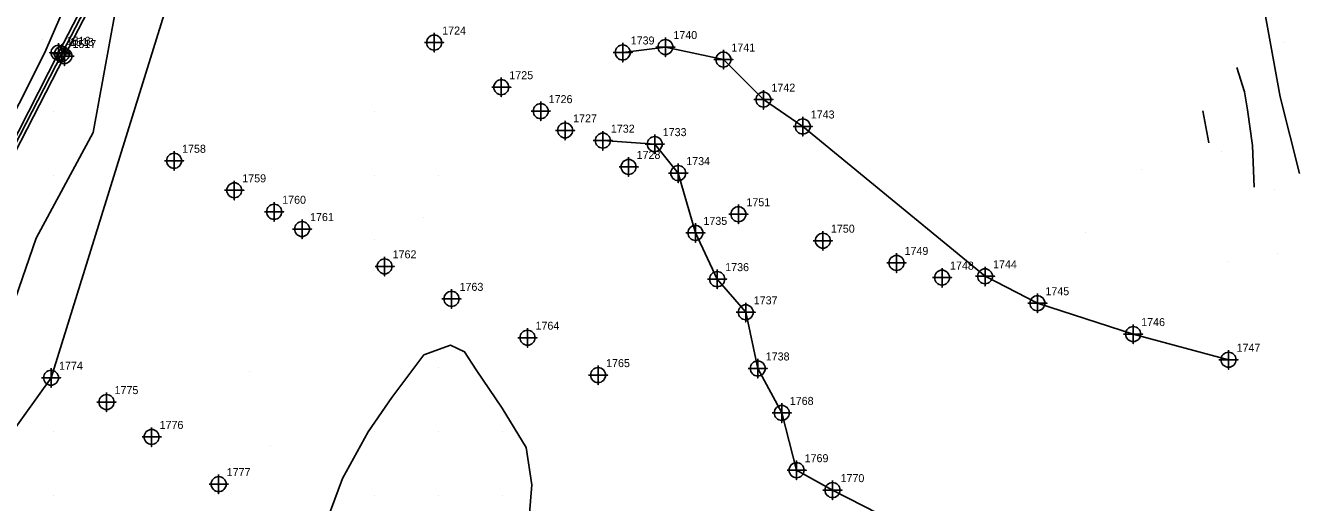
# Model space of a CAD drawing. Extents: x 2062781 to 2066835, y 358981 to 366501.
# Drawn here: x 2063986.2 to 2064384.1, y 361113.1 to 361262.2 of the extents above; entities that cross this region are included whole.
import ezdxf

# ---------------------------------------------------------------- set-up
doc = ezdxf.new("R2010")
doc.units = 0
for name, color, linetype in [('Exist DTM Breakline', 7, 'Continuous'), ('Exist DTM Breakline Cogo Number', 7, 'Continuous'), ('Exist DTM Breakline Cogo Point CELL', 7, 'Continuous'), ('Exist DTM Regular Point CELL', 7, 'Continuous'), ('Exist DTM Regular Point Cogo Number', 7, 'Continuous'), ('Exist DTM Ridgeline', 7, 'Continuous'), ('Exist DTM Ridgeline Cogo Number', 7, 'Continuous'), ('Exist DTM Ridgeline Cogo Point CELL', 7, 'Continuous'), ('Exist Roads Curbs', 7, 'Continuous'), ('Exist Roads Curbs Cogo Number', 7, 'Continuous'), ('Exist Roads Curbs Cogo Point CELL', 7, 'Continuous'), ('PH Exist DTM Breakline', 7, 'Continuous'), ('PH Exist DTM Point', 7, 'Continuous')]:
    doc.layers.add(name, color=color, linetype=linetype)

msp = doc.modelspace()

# ---------------------------------------------------------------- linework, layer by layer
at = {"layer": 'Exist DTM Breakline'}
for points in [[(2064057.56, 361350.08), (2064041.78, 361331.46), (2064030.47, 361314.75), (2064022.01, 361300.66), (2063997.63, 361253.31), (2063965.85, 361191.78), (2063927.22, 361115.25), (2063891.78, 361046.28), (2063870.34, 361004.8)], [(2064172.74, 361253.76), (2064186.07, 361255.46), (2064204.18, 361251.55), (2064216.69, 361239.02), (2064228.97, 361230.63), (2064285.89, 361183.81), (2064302.25, 361175.4), (2064332.16, 361165.75), (2064361.94, 361157.74)]]:
    msp.add_lwpolyline(points, dxfattribs=at)
at = {"layer": 'Exist DTM Breakline Cogo Point CELL'}
for points in [[(2063997.63, 361256.31), (2063997.63, 361250.31), (2063997.63, 361253.31), (2064000.63, 361253.31), (2063994.63, 361253.31)], [(2063997.63, 361256.31), (2063997.63, 361250.31), (2063997.63, 361253.31), (2064000.63, 361253.31), (2063994.63, 361253.31)], [(2063997.63, 361256.31), (2063997.63, 361250.31), (2063997.63, 361253.31), (2064000.63, 361253.31), (2063994.63, 361253.31)], [(2064172.74, 361256.76), (2064172.74, 361250.76), (2064172.74, 361253.76), (2064175.74, 361253.76), (2064169.74, 361253.76)], [(2064172.74, 361256.76), (2064172.74, 361250.76), (2064172.74, 361253.76), (2064175.74, 361253.76), (2064169.74, 361253.76)], [(2064172.74, 361256.76), (2064172.74, 361250.76), (2064172.74, 361253.76), (2064175.74, 361253.76), (2064169.74, 361253.76)], [(2064186.07, 361258.46), (2064186.07, 361252.46), (2064186.07, 361255.46), (2064189.07, 361255.46), (2064183.07, 361255.46)], [(2064186.07, 361258.46), (2064186.07, 361252.46), (2064186.07, 361255.46), (2064189.07, 361255.46), (2064183.07, 361255.46)], [(2064186.07, 361258.46), (2064186.07, 361252.46), (2064186.07, 361255.46), (2064189.07, 361255.46), (2064183.07, 361255.46)], [(2064204.18, 361254.55), (2064204.18, 361248.55), (2064204.18, 361251.55), (2064207.18, 361251.55), (2064201.18, 361251.55)], [(2064204.18, 361254.55), (2064204.18, 361248.55), (2064204.18, 361251.55), (2064207.18, 361251.55), (2064201.18, 361251.55)], [(2064204.18, 361254.55), (2064204.18, 361248.55), (2064204.18, 361251.55), (2064207.18, 361251.55), (2064201.18, 361251.55)], [(2064216.69, 361242.02), (2064216.69, 361236.02), (2064216.69, 361239.02), (2064219.69, 361239.02), (2064213.69, 361239.02)], [(2064216.69, 361242.02), (2064216.69, 361236.02), (2064216.69, 361239.02), (2064219.69, 361239.02), (2064213.69, 361239.02)], [(2064216.69, 361242.02), (2064216.69, 361236.02), (2064216.69, 361239.02), (2064219.69, 361239.02), (2064213.69, 361239.02)], [(2064228.97, 361233.63), (2064228.97, 361227.63), (2064228.97, 361230.63), (2064231.97, 361230.63), (2064225.97, 361230.63)], [(2064228.97, 361233.63), (2064228.97, 361227.63), (2064228.97, 361230.63), (2064231.97, 361230.63), (2064225.97, 361230.63)], [(2064228.97, 361233.63), (2064228.97, 361227.63), (2064228.97, 361230.63), (2064231.97, 361230.63), (2064225.97, 361230.63)], [(2064285.89, 361186.81), (2064285.89, 361180.81), (2064285.89, 361183.81), (2064288.89, 361183.81), (2064282.89, 361183.81)], [(2064285.89, 361186.81), (2064285.89, 361180.81), (2064285.89, 361183.81), (2064288.89, 361183.81), (2064282.89, 361183.81)], [(2064285.89, 361186.81), (2064285.89, 361180.81), (2064285.89, 361183.81), (2064288.89, 361183.81), (2064282.89, 361183.81)], [(2064302.25, 361178.4), (2064302.25, 361172.4), (2064302.25, 361175.4), (2064305.25, 361175.4), (2064299.25, 361175.4)], [(2064302.25, 361178.4), (2064302.25, 361172.4), (2064302.25, 361175.4), (2064305.25, 361175.4), (2064299.25, 361175.4)], [(2064302.25, 361178.4), (2064302.25, 361172.4), (2064302.25, 361175.4), (2064305.25, 361175.4), (2064299.25, 361175.4)], [(2064332.16, 361168.75), (2064332.16, 361162.75), (2064332.16, 361165.75), (2064335.16, 361165.75), (2064329.16, 361165.75)], [(2064332.16, 361168.75), (2064332.16, 361162.75), (2064332.16, 361165.75), (2064335.16, 361165.75), (2064329.16, 361165.75)], [(2064332.16, 361168.75), (2064332.16, 361162.75), (2064332.16, 361165.75), (2064335.16, 361165.75), (2064329.16, 361165.75)], [(2064361.94, 361160.74), (2064361.94, 361154.74), (2064361.94, 361157.74), (2064364.94, 361157.74), (2064358.94, 361157.74)], [(2064361.94, 361160.74), (2064361.94, 361154.74), (2064361.94, 361157.74), (2064364.94, 361157.74), (2064358.94, 361157.74)], [(2064361.94, 361160.74), (2064361.94, 361154.74), (2064361.94, 361157.74), (2064364.94, 361157.74), (2064358.94, 361157.74)]]:
    msp.add_lwpolyline(points, dxfattribs=at)
for centre in [(2064172.74, 361253.76), (2064172.74, 361253.76), (2064172.74, 361253.76), (2064186.07, 361255.46), (2064186.07, 361255.46), (2064186.07, 361255.46), (2063997.63, 361253.31), (2063997.63, 361253.31), (2063997.63, 361253.31), (2064204.18, 361251.55), (2064204.18, 361251.55), (2064204.18, 361251.55), (2064216.69, 361239.02), (2064216.69, 361239.02), (2064216.69, 361239.02), (2064228.97, 361230.63), (2064228.97, 361230.63), (2064228.97, 361230.63), (2064285.89, 361183.81), (2064285.89, 361183.81), (2064285.89, 361183.81), (2064302.25, 361175.4), (2064302.25, 361175.4), (2064302.25, 361175.4), (2064332.16, 361165.75), (2064332.16, 361165.75), (2064332.16, 361165.75), (2064361.94, 361157.74), (2064361.94, 361157.74), (2064361.94, 361157.74)]:
    msp.add_circle(centre, 2.34, dxfattribs=at)
at = {"layer": 'Exist DTM Regular Point CELL'}
for points in [[(2064113.87, 361259.86), (2064113.87, 361253.86), (2064113.87, 361256.86), (2064116.87, 361256.86), (2064110.87, 361256.86)], [(2064134.84, 361245.91), (2064134.84, 361239.91), (2064134.84, 361242.91), (2064137.84, 361242.91), (2064131.84, 361242.91)], [(2064147.13, 361238.42), (2064147.13, 361232.42), (2064147.13, 361235.42), (2064150.13, 361235.42), (2064144.13, 361235.42)], [(2064154.76, 361232.42), (2064154.76, 361226.42), (2064154.76, 361229.42), (2064157.76, 361229.42), (2064151.76, 361229.42)], [(2064032.65, 361222.91), (2064032.65, 361216.91), (2064032.65, 361219.91), (2064035.65, 361219.91), (2064029.65, 361219.91)], [(2064174.59, 361221), (2064174.59, 361215), (2064174.59, 361218), (2064177.59, 361218), (2064171.59, 361218)], [(2064051.44, 361213.68), (2064051.44, 361207.68), (2064051.44, 361210.68), (2064054.44, 361210.68), (2064048.44, 361210.68)], [(2064063.9, 361206.97), (2064063.9, 361200.97), (2064063.9, 361203.97), (2064066.9, 361203.97), (2064060.9, 361203.97)], [(2064208.88, 361206.21), (2064208.88, 361200.21), (2064208.88, 361203.21), (2064211.88, 361203.21), (2064205.88, 361203.21)], [(2064072.6, 361201.57), (2064072.6, 361195.57), (2064072.6, 361198.57), (2064075.6, 361198.57), (2064069.6, 361198.57)], [(2064235.26, 361197.94), (2064235.26, 361191.94), (2064235.26, 361194.94), (2064238.26, 361194.94), (2064232.26, 361194.94)], [(2064098.4, 361189.92), (2064098.4, 361183.92), (2064098.4, 361186.92), (2064101.4, 361186.92), (2064095.4, 361186.92)], [(2064258.26, 361190.99), (2064258.26, 361184.99), (2064258.26, 361187.99), (2064261.26, 361187.99), (2064255.26, 361187.99)], [(2064272.46, 361186.4), (2064272.46, 361180.4), (2064272.46, 361183.4), (2064275.46, 361183.4), (2064269.46, 361183.4)], [(2064119.29, 361179.76), (2064119.29, 361173.76), (2064119.29, 361176.76), (2064122.29, 361176.76), (2064116.29, 361176.76)], [(2064143.02, 361167.63), (2064143.02, 361161.63), (2064143.02, 361164.63), (2064146.02, 361164.63), (2064140.02, 361164.63)], [(2064165.06, 361155.93), (2064165.06, 361149.93), (2064165.06, 361152.93), (2064168.06, 361152.93), (2064162.06, 361152.93)], [(2064011.55, 361147.5), (2064011.55, 361141.5), (2064011.55, 361144.5), (2064014.55, 361144.5), (2064008.55, 361144.5)], [(2064025.63, 361136.61), (2064025.63, 361130.61), (2064025.63, 361133.61), (2064028.63, 361133.61), (2064022.63, 361133.61)], [(2064046.57, 361121.86), (2064046.57, 361115.86), (2064046.57, 361118.86), (2064049.57, 361118.86), (2064043.57, 361118.86)]]:
    msp.add_lwpolyline(points, dxfattribs=at)
for centre in [(2064113.87, 361256.86), (2064134.84, 361242.91), (2064147.13, 361235.42), (2064154.76, 361229.42), (2064032.65, 361219.91), (2064174.59, 361218), (2064051.44, 361210.68), (2064063.9, 361203.97), (2064208.88, 361203.21), (2064072.6, 361198.57), (2064235.26, 361194.94), (2064098.4, 361186.92), (2064258.26, 361187.99), (2064272.46, 361183.4), (2064119.29, 361176.76), (2064143.02, 361164.63), (2064165.06, 361152.93), (2064011.55, 361144.5), (2064025.63, 361133.61), (2064046.57, 361118.86)]:
    msp.add_circle(centre, 2.34, dxfattribs=at)
at = {"layer": 'Exist DTM Ridgeline'}
for points in [[(2063854.81, 360898.33), (2063881.95, 360996.01), (2063929.61, 361062.02), (2063994.22, 361152.11), (2064040.95, 361302.72)], [(2064166.54, 361226.2), (2064182.74, 361225.12), (2064190.09, 361216.06), (2064195.45, 361197.38), (2064202.25, 361182.92), (2064211.16, 361172.56), (2064214.91, 361155.01), (2064222.42, 361141.12)], [(2064222.42, 361141.12), (2064227.06, 361123.22), (2064238.27, 361116.99), (2064257.42, 361107.23), (2064272.59, 361098.85)]]:
    msp.add_lwpolyline(points, dxfattribs=at)
at = {"layer": 'Exist DTM Ridgeline Cogo Point CELL'}
for points in [[(2064166.54, 361229.2), (2064166.54, 361223.2), (2064166.54, 361226.2), (2064169.54, 361226.2), (2064163.54, 361226.2)], [(2064166.54, 361229.2), (2064166.54, 361223.2), (2064166.54, 361226.2), (2064169.54, 361226.2), (2064163.54, 361226.2)], [(2064166.54, 361229.2), (2064166.54, 361223.2), (2064166.54, 361226.2), (2064169.54, 361226.2), (2064163.54, 361226.2)], [(2064182.74, 361228.12), (2064182.74, 361222.12), (2064182.74, 361225.12), (2064185.74, 361225.12), (2064179.74, 361225.12)], [(2064182.74, 361228.12), (2064182.74, 361222.12), (2064182.74, 361225.12), (2064185.74, 361225.12), (2064179.74, 361225.12)], [(2064182.74, 361228.12), (2064182.74, 361222.12), (2064182.74, 361225.12), (2064185.74, 361225.12), (2064179.74, 361225.12)], [(2064190.09, 361219.06), (2064190.09, 361213.06), (2064190.09, 361216.06), (2064193.09, 361216.06), (2064187.09, 361216.06)], [(2064190.09, 361219.06), (2064190.09, 361213.06), (2064190.09, 361216.06), (2064193.09, 361216.06), (2064187.09, 361216.06)], [(2064190.09, 361219.06), (2064190.09, 361213.06), (2064190.09, 361216.06), (2064193.09, 361216.06), (2064187.09, 361216.06)], [(2064195.45, 361200.38), (2064195.45, 361194.38), (2064195.45, 361197.38), (2064198.45, 361197.38), (2064192.45, 361197.38)], [(2064195.45, 361200.38), (2064195.45, 361194.38), (2064195.45, 361197.38), (2064198.45, 361197.38), (2064192.45, 361197.38)], [(2064195.45, 361200.38), (2064195.45, 361194.38), (2064195.45, 361197.38), (2064198.45, 361197.38), (2064192.45, 361197.38)], [(2064202.25, 361185.92), (2064202.25, 361179.92), (2064202.25, 361182.92), (2064205.25, 361182.92), (2064199.25, 361182.92)], [(2064202.25, 361185.92), (2064202.25, 361179.92), (2064202.25, 361182.92), (2064205.25, 361182.92), (2064199.25, 361182.92)], [(2064202.25, 361185.92), (2064202.25, 361179.92), (2064202.25, 361182.92), (2064205.25, 361182.92), (2064199.25, 361182.92)], [(2064211.16, 361175.56), (2064211.16, 361169.56), (2064211.16, 361172.56), (2064214.16, 361172.56), (2064208.16, 361172.56)], [(2064211.16, 361175.56), (2064211.16, 361169.56), (2064211.16, 361172.56), (2064214.16, 361172.56), (2064208.16, 361172.56)], [(2064211.16, 361175.56), (2064211.16, 361169.56), (2064211.16, 361172.56), (2064214.16, 361172.56), (2064208.16, 361172.56)], [(2064214.91, 361158.01), (2064214.91, 361152.01), (2064214.91, 361155.01), (2064217.91, 361155.01), (2064211.91, 361155.01)], [(2064214.91, 361158.01), (2064214.91, 361152.01), (2064214.91, 361155.01), (2064217.91, 361155.01), (2064211.91, 361155.01)], [(2064214.91, 361158.01), (2064214.91, 361152.01), (2064214.91, 361155.01), (2064217.91, 361155.01), (2064211.91, 361155.01)], [(2063994.22, 361155.11), (2063994.22, 361149.11), (2063994.22, 361152.11), (2063997.22, 361152.11), (2063991.22, 361152.11)], [(2063994.22, 361155.11), (2063994.22, 361149.11), (2063994.22, 361152.11), (2063997.22, 361152.11), (2063991.22, 361152.11)], [(2063994.22, 361155.11), (2063994.22, 361149.11), (2063994.22, 361152.11), (2063997.22, 361152.11), (2063991.22, 361152.11)], [(2064222.42, 361144.12), (2064222.42, 361138.12), (2064222.42, 361141.12), (2064225.42, 361141.12), (2064219.42, 361141.12)], [(2064222.42, 361144.12), (2064222.42, 361138.12), (2064222.42, 361141.12), (2064225.42, 361141.12), (2064219.42, 361141.12)], [(2064222.42, 361144.12), (2064222.42, 361138.12), (2064222.42, 361141.12), (2064225.42, 361141.12), (2064219.42, 361141.12)], [(2064227.06, 361126.22), (2064227.06, 361120.22), (2064227.06, 361123.22), (2064230.06, 361123.22), (2064224.06, 361123.22)], [(2064227.06, 361126.22), (2064227.06, 361120.22), (2064227.06, 361123.22), (2064230.06, 361123.22), (2064224.06, 361123.22)], [(2064227.06, 361126.22), (2064227.06, 361120.22), (2064227.06, 361123.22), (2064230.06, 361123.22), (2064224.06, 361123.22)], [(2064238.27, 361119.99), (2064238.27, 361113.99), (2064238.27, 361116.99), (2064241.27, 361116.99), (2064235.27, 361116.99)], [(2064238.27, 361119.99), (2064238.27, 361113.99), (2064238.27, 361116.99), (2064241.27, 361116.99), (2064235.27, 361116.99)], [(2064238.27, 361119.99), (2064238.27, 361113.99), (2064238.27, 361116.99), (2064241.27, 361116.99), (2064235.27, 361116.99)]]:
    msp.add_lwpolyline(points, dxfattribs=at)
for centre in [(2064166.54, 361226.2), (2064166.54, 361226.2), (2064166.54, 361226.2), (2064182.74, 361225.12), (2064182.74, 361225.12), (2064182.74, 361225.12), (2064190.09, 361216.06), (2064190.09, 361216.06), (2064190.09, 361216.06), (2064195.45, 361197.38), (2064195.45, 361197.38), (2064195.45, 361197.38), (2064202.25, 361182.92), (2064202.25, 361182.92), (2064202.25, 361182.92), (2064211.16, 361172.56), (2064211.16, 361172.56), (2064211.16, 361172.56), (2064214.91, 361155.01), (2064214.91, 361155.01), (2064214.91, 361155.01), (2063994.22, 361152.11), (2063994.22, 361152.11), (2063994.22, 361152.11), (2064222.42, 361141.12), (2064222.42, 361141.12), (2064222.42, 361141.12), (2064227.06, 361123.22), (2064227.06, 361123.22), (2064227.06, 361123.22), (2064238.27, 361116.99), (2064238.27, 361116.99), (2064238.27, 361116.99)]:
    msp.add_circle(centre, 2.34, dxfattribs=at)
at = {"layer": 'Exist Roads Curbs'}
for points in [[(2064056.86, 361351.14), (2064040.98, 361332.19), (2064029.8, 361315.76), (2064021.05, 361301.02), (2063996.57, 361253.68), (2063965.22, 361192.21), (2063926.31, 361115.84), (2063891.26, 361046.35), (2063869.46, 361005.39)], [(2063871.01, 361004.4), (2063892.03, 361045.01), (2063927.85, 361114.94), (2063967.15, 361191.97), (2063998.41, 361252.65), (2064022.95, 361300.07), (2064031.32, 361314), (2064042.62, 361330.84), (2064058.37, 361349.48)]]:
    msp.add_lwpolyline(points, dxfattribs=at)
at = {"layer": 'Exist Roads Curbs Cogo Point CELL'}
for points in [[(2063996.57, 361256.68), (2063996.57, 361250.68), (2063996.57, 361253.68), (2063993.84, 361253.68), (2063999.57, 361253.68)], [(2063996.57, 361256.68), (2063996.57, 361250.68), (2063996.57, 361253.68), (2063993.84, 361253.68), (2063999.57, 361253.68)], [(2063996.57, 361256.68), (2063996.57, 361250.68), (2063996.57, 361253.68), (2063993.84, 361253.68), (2063999.57, 361253.68)], [(2063998.41, 361255.65), (2063998.41, 361249.65), (2063998.41, 361252.65), (2063995.68, 361252.65), (2064001.41, 361252.65)], [(2063998.41, 361255.65), (2063998.41, 361249.65), (2063998.41, 361252.65), (2063995.68, 361252.65), (2064001.41, 361252.65)], [(2063998.41, 361255.65), (2063998.41, 361249.65), (2063998.41, 361252.65), (2063995.68, 361252.65), (2064001.41, 361252.65)]]:
    msp.add_lwpolyline(points, dxfattribs=at)
for centre in [(2063996.57, 361253.68), (2063996.57, 361253.68), (2063996.57, 361253.68), (2063998.41, 361252.65), (2063998.41, 361252.65), (2063998.41, 361252.65)]:
    msp.add_circle(centre, 2.34, dxfattribs=at)
at = {"layer": 'PH Exist DTM Breakline'}
for points in [[(2063899.03, 361021.92), (2063901.66, 361039.56), (2063923.83, 361072.66), (2063956.8, 361115.48), (2063977.59, 361161.23), (2063989.54, 361195.71), (2064007.38, 361228.78), (2064015.81, 361274.95), (2064037.38, 361312.02), (2064055.44, 361337.27), (2064056.38, 361338.79)], [(2064384.11, 361215.98), (2064378.05, 361239.85), (2064373.31, 361266.24), (2064373.01, 361315.75)], [(2064001.07, 361274.07), (2063992.61, 361254.48), (2063986.72, 361242.76), (2063981.77, 361232.89), (2063968.86, 361208.92), (2063960.66, 361190.77), (2063951.19, 361172.03), (2063947.31, 361164.29), (2063938.42, 361146.57), (2063930.81, 361131.41), (2063919.44, 361110.17), (2063906.11, 361087.07), (2063894.15, 361063.25), (2063883.54, 361039.15), (2063873.4, 361018.96), (2063861.67, 360994.23), (2063854.16, 360980.32), (2063846.84, 360965.25)], [(2064369.92, 361211.68), (2064369.39, 361224.71), (2064367.81, 361235.83), (2064366.91, 361241.48), (2064364.53, 361249.06)], [(2064355.82, 361225.54), (2064353.89, 361235.51)], [(2064079.11, 361104.05), (2064085.24, 361120.64), (2064093.3, 361135.19), (2064100.68, 361145.95), (2064110.69, 361159.26), (2064118.98, 361162.27), (2064123.35, 361160.22), (2064126.94, 361154.59), (2064135.13, 361142.62), (2064142.57, 361130.3), (2064144.38, 361118.65), (2064143.02, 361102.11)]]:
    msp.add_lwpolyline(points, dxfattribs=at)
at = {"layer": 'PH Exist DTM Point'}
for p, q in [((2063991.52, 361257.93), (2063991.52, 361257.93)), ((2064379.24, 361256.76), (2064379.24, 361256.76)), ((2063995.13, 361235.38), (2063995.13, 361235.38)), ((2064095.13, 361235.38), (2064095.13, 361235.38)), ((2064359.77, 361222.75), (2064359.77, 361222.75)), ((2064334.87, 361217.23), (2064334.87, 361217.23)), ((2063995.13, 361215.38), (2063995.13, 361215.38)), ((2064095.13, 361215.38), (2064095.13, 361215.38)), ((2064115.13, 361215.38), (2064115.13, 361215.38)), ((2064376.17, 361211.05), (2064376.17, 361211.05)), ((2064110.49, 361202.27), (2064110.49, 361202.27)), ((2064317.34, 361197.4), (2064317.34, 361197.4)), ((2064095.11, 361195.4), (2064095.11, 361195.4)), ((2064377.28, 361190.83), (2064377.28, 361190.83)), ((2064361.81, 361188.29), (2064361.81, 361188.29)), ((2064129.96, 361179.05), (2064129.96, 361179.05)), ((2063995.13, 361155.38), (2063995.13, 361155.38)), ((2064056.33, 361154.07), (2064056.33, 361154.07)), ((2064115.07, 361155.42), (2064115.07, 361155.42)), ((2063995.13, 361135.38), (2063995.13, 361135.38)), ((2064095.13, 361135.38), (2064095.13, 361135.38)), ((2064115.13, 361135.38), (2064115.13, 361135.38)), ((2064135.13, 361135.38), (2064135.13, 361135.38)), ((2064062.66, 361131.07), (2064062.66, 361131.07)), ((2063995.13, 361115.38), (2063995.13, 361115.38)), ((2064095.13, 361115.38), (2064095.13, 361115.38)), ((2064115.09, 361115.41), (2064115.09, 361115.41)), ((2064135.13, 361115.38), (2064135.13, 361115.38))]:
    msp.add_line(p, q, dxfattribs=at)

# ---------------------------------------------------------------- texts
at = {"layer": 'Exist DTM Breakline Cogo Number'}
for s, p in [('1740', (2064188.57, 361257.96)), ('1740', (2064188.57, 361257.96)), ('1740', (2064188.57, 361257.96)), ('1518', (2064000.13, 361255.81)), ('1518', (2064000.13, 361255.81)), ('1518', (2064000.13, 361255.81)), ('1739', (2064175.24, 361256.26)), ('1739', (2064175.24, 361256.26)), ('1739', (2064175.24, 361256.26)), ('1741', (2064206.68, 361254.05)), ('1741', (2064206.68, 361254.05)), ('1741', (2064206.68, 361254.05)), ('1742', (2064219.19, 361241.52)), ('1742', (2064219.19, 361241.52)), ('1742', (2064219.19, 361241.52)), ('1743', (2064231.47, 361233.13)), ('1743', (2064231.47, 361233.13)), ('1743', (2064231.47, 361233.13)), ('1744', (2064288.39, 361186.31)), ('1744', (2064288.39, 361186.31)), ('1744', (2064288.39, 361186.31)), ('1745', (2064304.75, 361177.9)), ('1745', (2064304.75, 361177.9)), ('1745', (2064304.75, 361177.9)), ('1746', (2064334.66, 361168.25)), ('1746', (2064334.66, 361168.25)), ('1746', (2064334.66, 361168.25)), ('1747', (2064364.44, 361160.24)), ('1747', (2064364.44, 361160.24)), ('1747', (2064364.44, 361160.24))]:
    msp.add_text(s, height=2.5, dxfattribs=at).set_placement(p)
at = {"layer": 'Exist DTM Regular Point Cogo Number'}
for s, p in [('1724', (2064116.37, 361259.36)), ('1724', (2064116.37, 361259.36)), ('1724', (2064116.37, 361259.36)), ('1725', (2064137.34, 361245.41)), ('1725', (2064137.34, 361245.41)), ('1725', (2064137.34, 361245.41)), ('1726', (2064149.63, 361237.92)), ('1726', (2064149.63, 361237.92)), ('1726', (2064149.63, 361237.92)), ('1727', (2064157.26, 361231.92)), ('1727', (2064157.26, 361231.92)), ('1727', (2064157.26, 361231.92)), ('1758', (2064035.15, 361222.41)), ('1758', (2064035.15, 361222.41)), ('1758', (2064035.15, 361222.41)), ('1728', (2064177.09, 361220.5)), ('1728', (2064177.09, 361220.5)), ('1728', (2064177.09, 361220.5)), ('1759', (2064053.94, 361213.18)), ('1759', (2064053.94, 361213.18)), ('1759', (2064053.94, 361213.18)), ('1760', (2064066.4, 361206.47)), ('1760', (2064066.4, 361206.47)), ('1760', (2064066.4, 361206.47)), ('1751', (2064211.38, 361205.71)), ('1751', (2064211.38, 361205.71)), ('1751', (2064211.38, 361205.71)), ('1761', (2064075.1, 361201.07)), ('1761', (2064075.1, 361201.07)), ('1761', (2064075.1, 361201.07)), ('1750', (2064237.76, 361197.44)), ('1750', (2064237.76, 361197.44)), ('1750', (2064237.76, 361197.44)), ('1749', (2064260.76, 361190.49)), ('1749', (2064260.76, 361190.49)), ('1749', (2064260.76, 361190.49)), ('1762', (2064100.9, 361189.42)), ('1762', (2064100.9, 361189.42)), ('1762', (2064100.9, 361189.42)), ('1748', (2064274.96, 361185.9)), ('1748', (2064274.96, 361185.9)), ('1748', (2064274.96, 361185.9)), ('1763', (2064121.79, 361179.26)), ('1763', (2064121.79, 361179.26)), ('1763', (2064121.79, 361179.26)), ('1764', (2064145.52, 361167.13)), ('1764', (2064145.52, 361167.13)), ('1764', (2064145.52, 361167.13)), ('1765', (2064167.56, 361155.43)), ('1765', (2064167.56, 361155.43)), ('1765', (2064167.56, 361155.43)), ('1775', (2064014.05, 361147)), ('1775', (2064014.05, 361147)), ('1775', (2064014.05, 361147)), ('1776', (2064028.13, 361136.11)), ('1776', (2064028.13, 361136.11)), ('1776', (2064028.13, 361136.11)), ('1777', (2064049.07, 361121.36)), ('1777', (2064049.07, 361121.36)), ('1777', (2064049.07, 361121.36))]:
    msp.add_text(s, height=2.5, dxfattribs=at).set_placement(p)
at = {"layer": 'Exist DTM Ridgeline Cogo Number'}
for s, p in [('1732', (2064169.04, 361228.7)), ('1732', (2064169.04, 361228.7)), ('1732', (2064169.04, 361228.7)), ('1733', (2064185.24, 361227.62)), ('1733', (2064185.24, 361227.62)), ('1733', (2064185.24, 361227.62)), ('1734', (2064192.59, 361218.56)), ('1734', (2064192.59, 361218.56)), ('1734', (2064192.59, 361218.56)), ('1735', (2064197.95, 361199.88)), ('1735', (2064197.95, 361199.88)), ('1735', (2064197.95, 361199.88)), ('1736', (2064204.75, 361185.42)), ('1736', (2064204.75, 361185.42)), ('1736', (2064204.75, 361185.42)), ('1737', (2064213.66, 361175.06)), ('1737', (2064213.66, 361175.06)), ('1737', (2064213.66, 361175.06)), ('1774', (2063996.72, 361154.61)), ('1774', (2063996.72, 361154.61)), ('1774', (2063996.72, 361154.61)), ('1738', (2064217.41, 361157.51)), ('1738', (2064217.41, 361157.51)), ('1738', (2064217.41, 361157.51)), ('1768', (2064224.92, 361143.62)), ('1768', (2064224.92, 361143.62)), ('1768', (2064224.92, 361143.62)), ('1769', (2064229.56, 361125.72)), ('1769', (2064229.56, 361125.72)), ('1769', (2064229.56, 361125.72)), ('1770', (2064240.77, 361119.49)), ('1770', (2064240.77, 361119.49)), ('1770', (2064240.77, 361119.49))]:
    msp.add_text(s, height=2.5, dxfattribs=at).set_placement(p)
at = {"layer": 'Exist Roads Curbs Cogo Number'}
for s, p in [('1516', (2063999.07, 361256.18)), ('1516', (2063999.07, 361256.18)), ('1516', (2063999.07, 361256.18)), ('1517', (2064000.91, 361255.15)), ('1517', (2064000.91, 361255.15)), ('1517', (2064000.91, 361255.15))]:
    msp.add_text(s, height=2.5, dxfattribs=at).set_placement(p)

doc.saveas('drawing.dxf')
